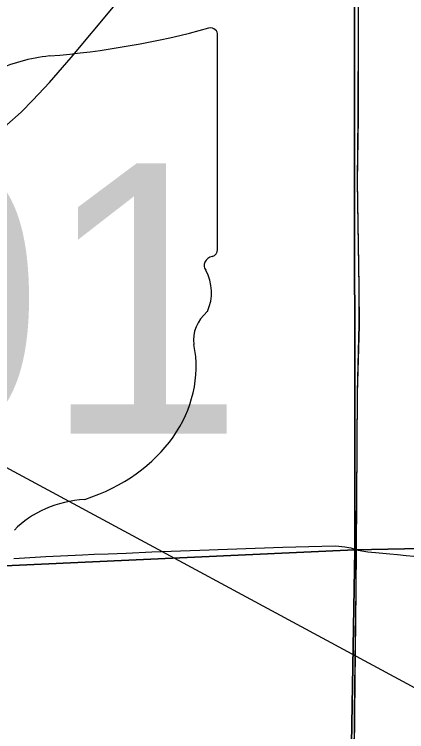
# Model space of a CAD drawing. Extents: x 0 to 34, y 0 to 22.
# Drawn here: x 6.6651 to 6.7607, y 18.2387 to 18.4136 of the extents above; entities that cross this region are included whole.
import ezdxf

# ---------------------------------------------------------------- set-up
doc = ezdxf.new("R2010")
doc.units = 0
for name, color, linetype in [('GM_X_Corporation', 7, 'Continuous'), ('GM_X_State_Route', 7, 'Continuous'), ('GM_X_State_Shield', 7, 'Continuous'), ('GM_X_Township_Road', 7, 'Continuous'), ('SH_Text', 7, 'Continuous')]:
    doc.layers.add(name, color=color, linetype=linetype)

msp = doc.modelspace()

# ---------------------------------------------------------------- linework, layer by layer
at = {"layer": 'GM_X_Corporation'}
for points in [[(6.74774, 18.77993), (7.2769, 18.79901), (7.28799, 18.29396), (6.74808, 18.28309)], [(6.74762, 18.79187), (6.74774, 18.77993), (6.74808, 18.28309), (6.24542, 18.26006), (6.25155, 18.76101)], [(6.74808, 18.28309), (7.28799, 18.29396), (7.29091, 17.78707), (7.27632, 17.78697), (6.73948, 17.78158)], [(6.24542, 18.26006), (6.74808, 18.28309), (6.73948, 17.78158), (6.23511, 17.75666)]]:
    msp.add_lwpolyline(points, close=True, dxfattribs=at)
msp.add_lwpolyline([(6.74889, 18.45145), (6.74889, 18.41088), (6.74884, 18.38857), (6.74862, 18.37303), (6.74905, 18.34728), (6.74908, 18.33796), (6.74866, 18.32149), (6.74846, 18.29569), (6.74835, 18.28335), (6.74832, 18.27362), (6.74796, 18.24347), (6.74765, 18.20588)], dxfattribs=at)
msp.add_lwpolyline([(6.74889, 18.45145), (6.74889, 18.41088), (6.74884, 18.38857), (6.74862, 18.37303), (6.74905, 18.34728), (6.74908, 18.33796), (6.74866, 18.32149), (6.74846, 18.29569), (6.74835, 18.28335), (6.74832, 18.27362), (6.74796, 18.24347), (6.74765, 18.20588)], dxfattribs=at)
at = {"layer": 'GM_X_State_Route'}
msp.add_lwpolyline([(6.63846, 18.3661), (6.64031, 18.36774), (6.64551, 18.37216), (6.65806, 18.38229), (6.66331, 18.38666), (6.66679, 18.38977), (6.66965, 18.39264), (6.67367, 18.39697), (6.67897, 18.40305), (6.68932, 18.41543), (6.70067, 18.42903), (6.71348, 18.44464), (6.71777, 18.44955), (6.72265, 18.4552), (6.73691, 18.47204), (6.74038, 18.47623)], dxfattribs=at)
at = {"layer": 'GM_X_State_Shield'}
for p, q in [((6.71461, 18.35625), (6.71461, 18.40859)), ((6.7146, 18.35626), (6.71461, 18.35625))]:
    msp.add_line(p, q, dxfattribs=at)
for centre, major_axis, start_param, end_param in [((6.65591, 18.54253), (0.17476, 0), 4.814394, 5.042369), ((6.71278, 18.40881), (0.00183, 0), 6.141152, 7.989035), ((6.6782, 18.37555), (0.03516, 0), 1.699011, 2.107814), ((6.71265, 18.35605), (0.00196, 0), 5.05454, 6.418171), ((6.71419, 18.35241), (0.00284, 0), 1.883978, 3.671073), ((6.69613, 18.34579), (0.01704, 0), 5.934695, 6.695948), ((6.72118, 18.33434), (0.0124, 0), 2.387724, 3.262537), ((6.6657, 18.32769), (0.04371, 0), 5.101752, 6.440018), ((6.68413, 18.27624), (0.02394, 0), 1.647645, 2.488434)]:
    msp.add_ellipse(centre, major_axis=major_axis, ratio=0.8, start_param=start_param, end_param=end_param, dxfattribs=at)
at = {"layer": 'GM_X_Township_Road'}
for points in [[(6.74846, 18.28308), (6.74857, 18.29541), (6.74877, 18.32121), (6.74919, 18.33768), (6.74916, 18.347), (6.74873, 18.37275), (6.74895, 18.38829), (6.749, 18.4106), (6.749, 18.45117), (6.74904, 18.45922), (6.74894, 18.46071), (6.74883, 18.46232), (6.74873, 18.4631), (6.74861, 18.46368)], [(6.66502, 18.28097), (6.67277, 18.2814), (6.68176, 18.28186), (6.68457, 18.28197), (6.68802, 18.28205), (6.69234, 18.28222), (6.69863, 18.28254), (6.71031, 18.283), (6.73054, 18.28374), (6.74008, 18.28399), (6.74349, 18.28402), (6.74566, 18.28383), (6.74715, 18.28351), (6.74846, 18.28308)], [(6.74038, 17.78184), (6.74045, 17.78427), (6.74083, 17.79619), (6.74129, 17.81075), (6.74188, 17.83559), (6.74229, 17.85303), (6.74281, 17.87554), (6.74315, 17.89077), (6.74357, 17.90575), (6.74375, 17.91769), (6.74417, 17.93846), (6.74466, 17.96141), (6.74521, 17.98757), (6.74573, 18.01581), (6.74606, 18.04161), (6.74633, 18.06126), (6.74658, 18.07922), (6.74677, 18.10937), (6.74713, 18.13486), (6.7473, 18.1625), (6.74776, 18.2056), (6.74807, 18.2432), (6.74843, 18.27335), (6.74846, 18.28308)], [(6.74846, 18.28308), (6.7498, 18.28281), (6.75126, 18.2826), (6.75402, 18.28231), (6.7566, 18.28205), (6.75845, 18.28189), (6.76061, 18.28165), (6.76246, 18.28149)]]:
    msp.add_lwpolyline(points, dxfattribs=at)
at = {"layer": 'SH_Text'}
msp.add_lwpolyline([(9.29702, 16.88204), (2.59655, 20.49713), (9.29702, 17.63625)], close=True, dxfattribs=at)

# ---------------------------------------------------------------- texts
at = {"layer": 'GM_X_State_Shield'}
msp.add_text('101', height=0.065918, dxfattribs=at).set_placement((6.5741, 18.31139))

doc.saveas('drawing.dxf')
